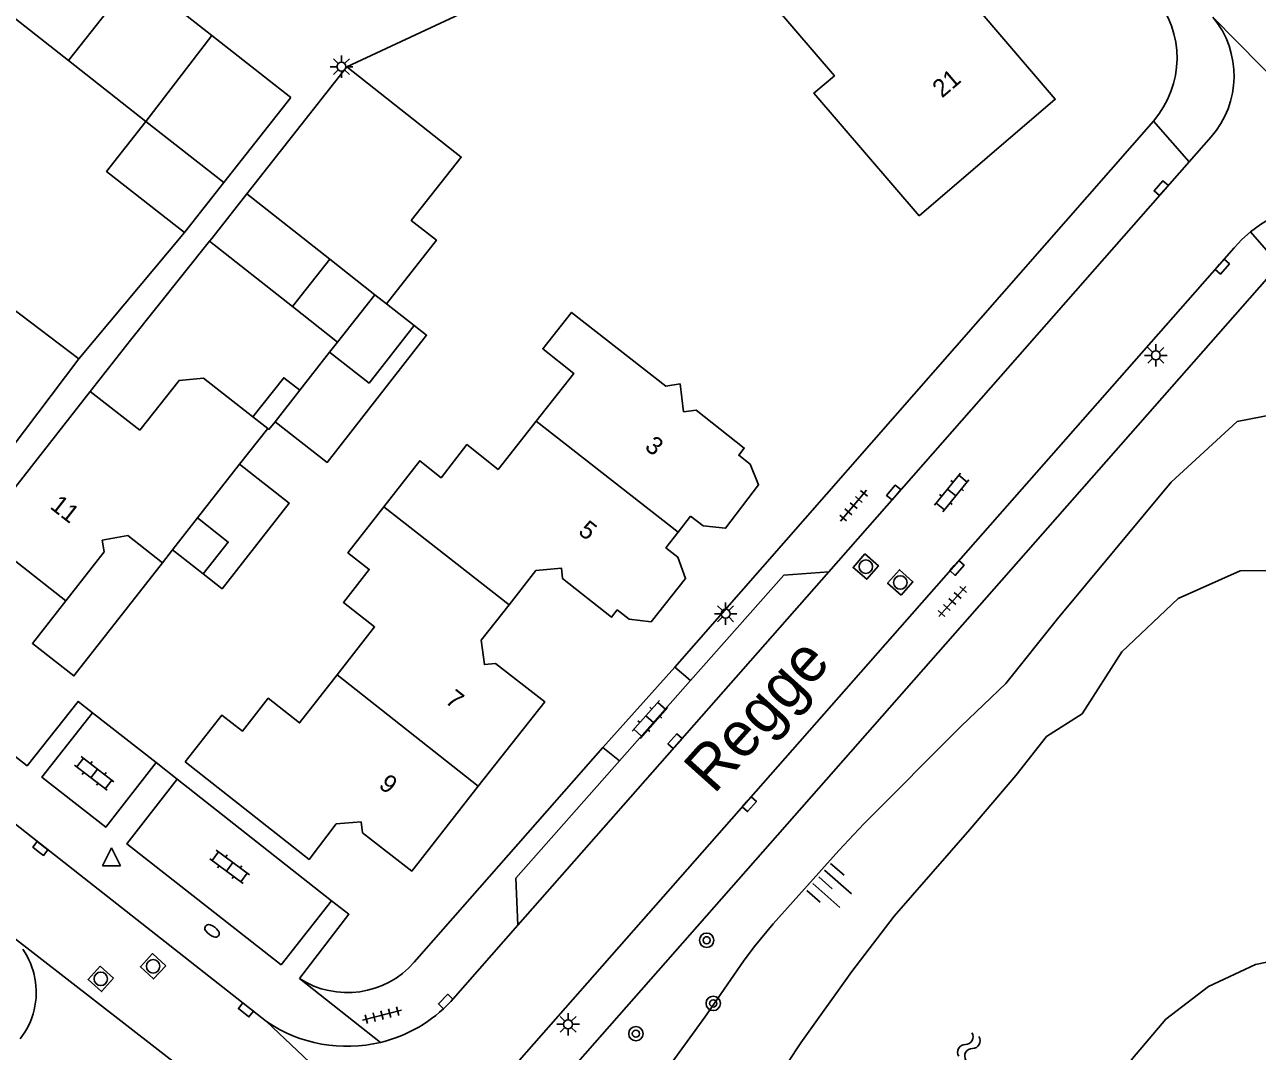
# Model space of a CAD drawing. Extents: x 131000 to 133013, y 393000 to 396501.
# Drawn here: x 131500.3 to 131569, y 395619.1 to 395676.3 of the extents above; entities that cross this region are included whole.
import ezdxf

# ---------------------------------------------------------------- set-up
doc = ezdxf.new("R2010")
doc.units = 0
for name, color, linetype in [('gg-afsc-erfafscheiding', 7, 'Continuous'), ('gg-afsc-muur', 7, 'Continuous'), ('gg-anno-huisnummerreeks BGT', 7, 'Continuous'), ('gg-anno-openbare ruimte label', 7, 'Continuous'), ('gg-bbg-bijgebouw', 7, 'Continuous'), ('gg-bbg-gedigitaliseerde bebouwing', 7, 'Continuous'), ('gg-bbg-gedigitaliseerde bijgebouw', 7, 'Continuous'), ('gg-bbg-hoofdgebouw', 7, 'Continuous'), ('gg-bbg-luifel en loopbrug', 7, 'Continuous'), ('gg-bbg-tussenscheiding', 7, 'Continuous'), ('gg-knt-bovenkant onderkant talud', 7, 'Continuous'), ('gg-knt-verharding', 7, 'Continuous'), ('gg-knt-verharding nz', 7, 'Continuous'), ('gg-kntw-beschoeiing', 7, 'Continuous'), ('gg-kntw-waterlijn', 7, 'Continuous'), ('gt-grn-weggrens', 7, 'Continuous'), ('gt-symb-boom', 7, 'Continuous'), ('gt-symb-brandkraan', 7, 'Continuous'), ('gt-symb-klinker verharding', 7, 'Continuous'), ('gt-symb-kolk', 7, 'Continuous'), ('gt-symb-lichtmast', 7, 'Continuous'), ('gt-symb-rioolschacht', 7, 'Continuous'), ('gt-symb-talud symbool', 7, 'Continuous'), ('gt-symb-tegel verharding', 7, 'Continuous'), ('gt-symb-waterafsluiter', 7, 'Continuous'), ('gt-symb-watersymbool', 7, 'Continuous')]:
    doc.layers.add(name, color=color, linetype=linetype)

# ---------------------------------------------------------------- blocks, each defined once
blk = doc.blocks.new('gt0-KL1')
at = {"layer": 'gt-symb-klinker verharding'}
for p, q in [((-1.15, 0.3), (1.15, 0.3)), ((-1, -0.3), (-1, 0.3)), ((-0.5, 0.3), (-0.5, 0.45)), ((0, -0.3), (0, 0.3)), ((0.5, 0.3), (0.5, 0.45)), ((1, -0.3), (1, 0.3)), ((-1.15, -0.3), (1.15, -0.3)), ((-0.5, -0.45), (-0.5, -0.3)), ((0.5, -0.45), (0.5, -0.3))]:
    blk.add_line(p, q, dxfattribs=at)
blk = doc.blocks.new('gt0-RS')
at = {"layer": 'gt-symb-rioolschacht'}
blk.add_lwpolyline([(-0.5, -0.5), (0.5, -0.5), (0.5, 0.5), (-0.5, 0.5)], close=True, dxfattribs=at)
blk.add_circle((0, 0), 0.375, dxfattribs=at)
blk = doc.blocks.new('gt0-WAFSL')
at = {"layer": 'gt-symb-waterafsluiter'}
for p, q in [((-0.5, -0.333), (0, 0.667)), ((0, 0.667), (0.5, -0.333)), ((0.5, -0.333), (-0.5, -0.333))]:
    blk.add_line(p, q, dxfattribs=at)
blk = doc.blocks.new('gt0-BR')
at = {"layer": 'gt-symb-brandkraan'}
for centre, radius, start, end in [((-0.244, 0), 0.206, 107.56694, 252.43307), ((0.599, -2.664), 3, 106.89205, 107.56694), ((0, -0.691), 0.938, 73.10799, 106.89205), ((-0.599, -2.664), 3, 72.43309, 73.10799), ((0.244, 0), 0.206, 287.56695, 72.43309), ((0.599, 2.664), 3, 252.43307, 253.10797), ((0, 0.691), 0.938, 253.10797, 286.89206), ((-0.599, 2.664), 3, 286.89206, 287.56695)]:
    blk.add_arc(centre, radius, start, end, dxfattribs=at)
blk = doc.blocks.new('gt0-KOLK')
at = {"layer": 'gt-symb-kolk'}
blk.add_lwpolyline([(0, 0), (0.375, 0), (0.375, 0.4), (-0.375, 0.4), (-0.375, 0), (0, 0)], dxfattribs=at)
blk = doc.blocks.new('gt0-LMAST')
at = {"layer": 'gt-symb-lichtmast'}
for p, q in [((-0.182, 0.173), (-0.447, 0.438)), ((-0.005, 0.246), (-0.005, 0.621)), ((0.172, 0.173), (0.437, 0.438)), ((-0.255, -0.004), (-0.63, -0.004)), ((-0.182, -0.181), (-0.447, -0.446)), ((-0.005, -0.254), (-0.005, -0.629)), ((0.437, -0.446), (0.172, -0.181)), ((0.245, -0.004), (0.62, -0.004))]:
    blk.add_line(p, q, dxfattribs=at)
blk.add_circle((-0.005, -0.004), 0.25, dxfattribs=at)
blk = doc.blocks.new('gt0-TEG1')
at = {"layer": 'gt-symb-tegel verharding'}
for p, q in [((-1.125, 0), (1.125, 0)), ((-0.9, -0.25), (-0.9, 0.25)), ((-0.45, -0.25), (-0.45, 0.25)), ((0, -0.25), (0, 0.25)), ((0.45, -0.25), (0.45, 0.25)), ((0.9, -0.25), (0.9, 0.25))]:
    blk.add_line(p, q, dxfattribs=at)
blk = doc.blocks.new('gt0-WA')
at = {"layer": 'gt-symb-watersymbool'}
for centre, start, end in [((-0.323, 0.022), 28.07249, 151.92751), ((0.427, 0.422), 208.07248, 331.92751), ((-0.323, -0.428), 28.07249, 151.92751), ((0.427, -0.028), 208.07248, 331.92751)]:
    blk.add_arc(centre, 0.425, start, end, dxfattribs=at)
blk = doc.blocks.new('gt0-BOOM')
at = {"layer": 'gt-symb-boom'}
for radius in [0.4, 0.2]:
    blk.add_circle((0, 0), radius, dxfattribs=at)
blk = doc.blocks.new('gt0-TALUD_1')
at = {"layer": 'gt-symb-talud symbool'}
for p, q in [((-1, -1), (-1, 0)), ((-0.5, -2), (-0.5, 0)), ((0, -1), (0, 0)), ((0.5, -2), (0.5, 0)), ((1, -1), (1, 0))]:
    blk.add_line(p, q, dxfattribs=at)

msp = doc.modelspace()

# ---------------------------------------------------------------- linework, layer by layer
at = {"layer": 'gg-afsc-erfafscheiding'}
msp.add_line((131506.185, 395658.706), (131510.586, 395664.214), dxfattribs=at)
msp.add_lwpolyline([(131518.24, 395673.919), (131535.207, 395681.852), (131536.953, 395683.335)], dxfattribs=at)
at = {"layer": 'gg-afsc-muur'}
for p, q in [((131509.205, 395664.701), (131503.317, 395657.652)), ((131503.934, 395655.832), (131506.185, 395658.706))]:
    msp.add_line(p, q, dxfattribs=at)
at = {"layer": 'gg-bbg-bijgebouw'}
for p, q in [((131510.727, 395675.666), (131506.472, 395679.013)), ((131515.115, 395672.216), (131510.727, 395675.666)), ((131515.115, 395672.216), (131511.388, 395667.477))]:
    msp.add_line(p, q, dxfattribs=at)
at = {"layer": 'gg-bbg-gedigitaliseerde bebouwing'}
for p, q in [((131503.317, 395657.652), (131499.002, 395660.928)), ((131506.7, 395653.68), (131503.934, 395655.832)), ((131513.011, 395654.426), (131513.831, 395653.784)), ((131513.831, 395653.784), (131512.267, 395651.787)), ((131512.267, 395651.787), (131509.925, 395648.795)), ((131508.532, 395647.016), (131507.968, 395646.296))]:
    msp.add_line(p, q, dxfattribs=at)
for points in [[(131546.19, 395683.305), (131540.87, 395678.72), (131545.4, 395673.43), (131544.26, 395672.46), (131550.119, 395665.631)], [(131528.789, 395654.181), (131530.89, 395656.84), (131529.15, 395658.22), (131530.76, 395660.25), (131536.02, 395656.14), (131536.806, 395656.261)], [(131506.7, 395653.68), (131508.893, 395656.458), (131510.252, 395656.586), (131513.011, 395654.426)], [(131520.295, 395649.414), (131522.3, 395651.98), (131523.49, 395651.04), (131524.93, 395652.88), (131526.67, 395651.5), (131528.789, 395654.181)], [(131517.699, 395640.053), (131519.79, 395642.73), (131518.05, 395644.09), (131519.49, 395645.93), (131518.3, 395646.86), (131520.295, 395649.414)], [(131509.228, 395635.211), (131511.28, 395637.818), (131512.42, 395636.92), (131513.86, 395638.75), (131515.61, 395637.38), (131517.699, 395640.053)]]:
    msp.add_lwpolyline(points, dxfattribs=at)
at = {"layer": 'gg-bbg-gedigitaliseerde bijgebouw'}
for p, q in [((131502.726, 395674.275), (131498.477, 395677.618)), ((131507.036, 395670.885), (131502.726, 395674.275)), ((131518.24, 395673.919), (131512.662, 395666.845)), ((131511.388, 395667.477), (131507.036, 395670.885)), ((131517.293, 395663.206), (131512.662, 395666.845)), ((131515.214, 395660.567), (131517.293, 395663.206)), ((131517.293, 395663.206), (131519.8, 395661.23)), ((131519.8, 395661.23), (131517.724, 395658.59)), ((131517.724, 395658.59), (131515.214, 395660.567)), ((131521.988, 395659.518), (131520.441, 395660.728)), ((131517.724, 395658.59), (131517.281, 395658.027)), ((131508.532, 395647.016), (131510.24, 395645.678))]:
    msp.add_line(p, q, dxfattribs=at)
for points in [[(131520.441, 395660.728), (131523.231, 395664.267), (131521.833, 395665.369), (131524.612, 395668.894), (131518.24, 395673.919)], [(131517.281, 395658.027), (131519.477, 395656.309), (131521.988, 395659.518)], [(131510.24, 395645.678), (131511.633, 395647.457), (131509.925, 395648.795)]]:
    msp.add_lwpolyline(points, dxfattribs=at)
at = {"layer": 'gg-bbg-hoofdgebouw'}
for p, q in [((131496.654, 395648.874), (131503.317, 395657.652)), ((131497.769, 395647.959), (131503.934, 395655.832)), ((131536.693, 395648), (131537.39, 395648.888)), ((131536.014, 395647.135), (131536.693, 395648)), ((131497.769, 395647.959), (131502.586, 395644.187))]:
    msp.add_line(p, q, dxfattribs=at)
for points in [[(131550.119, 395665.631), (131557.708, 395672.122), (131551.862, 395678.964), (131550.132, 395677.494), (131548.254, 395679.704), (131548.833, 395680.196), (131546.19, 395683.305)], [(131537.39, 395648.888), (131538.098, 395648.35), (131539.344, 395648.222), (131541.174, 395650.639), (131540.704, 395651.791), (131540.077, 395652.288), (131540.384, 395652.693), (131537.692, 395654.804), (131537.004, 395654.716), (131536.806, 395656.261)], [(131507.968, 395646.296), (131506.031, 395647.813), (131504.615, 395647.553), (131504.719, 395646.911), (131502.586, 395644.187)], [(131536.014, 395647.135), (131536.683, 395646.61), (131537.114, 395645.42), (131535.191, 395643.007), (131533.971, 395643.155), (131533.303, 395643.68)], [(131527.276, 395643.962), (131528.769, 395645.875), (131530.201, 395645.999), (131530.259, 395645.421), (131532.985, 395643.275), (131533.303, 395643.68)], [(131525.56, 395633.848), (131529.265, 395638.561), (131526.528, 395640.686), (131525.9, 395640.629), (131525.731, 395641.982), (131527.276, 395643.962)], [(131509.228, 395635.211), (131516.134, 395629.776), (131517.655, 395631.752), (131519.032, 395631.87), (131519.122, 395631.263), (131521.853, 395629.131), (131525.56, 395633.848)]]:
    msp.add_lwpolyline(points, dxfattribs=at)
at = {"layer": 'gg-bbg-luifel en loopbrug'}
for p, q in [((131511.388, 395667.477), (131509.205, 395664.701)), ((131515.214, 395660.567), (131510.586, 395664.214)), ((131517.281, 395658.027), (131515.615, 395655.909)), ((131515.615, 395655.909), (131514.24, 395654.16))]:
    msp.add_line(p, q, dxfattribs=at)
for points in [[(131509.205, 395664.701), (131504.859, 395668.104), (131507.036, 395670.885)], [(131510.586, 395664.214), (131510.712, 395664.372), (131512.662, 395666.845)], [(131514.24, 395654.16), (131517.141, 395651.89), (131522.685, 395658.973), (131521.988, 395659.518)], [(131513.011, 395654.426), (131514.73, 395656.607), (131515.615, 395655.909)], [(131514.24, 395654.16), (131513.901, 395653.729), (131513.831, 395653.784)], [(131512.267, 395651.787), (131515.023, 395649.629), (131511.287, 395644.858), (131510.24, 395645.678)], [(131507.968, 395646.296), (131503.036, 395639.997), (131500.723, 395641.808), (131502.586, 395644.187)]]:
    msp.add_lwpolyline(points, dxfattribs=at)
at = {"layer": 'gg-bbg-tussenscheiding'}
for p, q in [((131502.726, 395674.275), (131506.472, 395679.013)), ((131507.036, 395670.885), (131510.727, 395675.666)), ((131520.441, 395660.728), (131519.8, 395661.23)), ((131536.693, 395648), (131528.789, 395654.181)), ((131520.295, 395649.414), (131527.276, 395643.962)), ((131509.925, 395648.795), (131508.532, 395647.016)), ((131525.56, 395633.848), (131517.699, 395640.053))]:
    msp.add_line(p, q, dxfattribs=at)
at = {"layer": 'gg-knt-bovenkant onderkant talud'}
for points in [[(131554.955, 395639.577), (131557.825, 395643.178), (131564.166, 395650.789), (131567.838, 395654.163), (131572.122, 395655.01), (131576.729, 395654.065), (131580.693, 395651.35), (131586.604, 395645.157), (131598.508, 395631.571), (131610.394, 395617.383), (131616.598, 395611.033), (131620.926, 395602.73), (131623.942, 395594.993), (131626.232, 395586.673), (131626.24, 395581.681)], [(131554.955, 395639.577), (131552.456, 395637.195), (131547.032, 395631.757), (131545.655, 395630.276), (131541.992, 395626.19), (131540.93, 395624.901), (131540.333, 395624.1), (131538.184, 395620.995), (131536.211, 395618.286)]]:
    msp.add_lwpolyline(points, dxfattribs=at)
at = {"layer": 'gg-knt-verharding'}
for p, q in [((131536.506, 395640.479), (131563.169, 395670.907)), ((131565.164, 395668.63), (131566.389, 395670.023)), ((131545.087, 395645.8), (131565.164, 395668.63)), ((131536.506, 395640.479), (131532.503, 395636.007)), ((131536.506, 395640.479), (131537.393, 395639.739)), ((131537.393, 395639.739), (131533.439, 395635.267)), ((131489.779, 395639.59), (131513.77, 395620.744)), ((131507.612, 395635.166), (131504.074, 395637.948)), ((131521.996, 395624.048), (131532.503, 395636.007)), ((131533.439, 395635.267), (131532.503, 395636.007)), ((131508.791, 395634.24), (131507.612, 395635.166)), ((131517.39, 395627.477), (131508.791, 395634.24)), ((131524.037, 395621.861), (131527.772, 395626.109))]:
    msp.add_line(p, q, dxfattribs=at)
for points in [[(131527.424, 395618.121), (131567.665, 395663.84), (131568.105, 395664.3), (131568.587, 395664.726)], [(131529.34, 395616.471), (131569.496, 395662.108), (131569.861, 395662.483), (131570.259, 395662.817)], [(131537.393, 395639.739), (131542.59, 395645.617), (131545.087, 395645.8)], [(131504.074, 395637.948), (131503.271, 395638.58), (131500.431, 395634.993), (131492.489, 395641.216)], [(131504.074, 395637.948), (131501.25, 395634.351), (131504.808, 395631.564), (131507.612, 395635.166)], [(131533.439, 395635.267), (131527.659, 395628.73), (131527.772, 395626.109)], [(131517.39, 395627.477), (131514.581, 395623.907), (131505.986, 395630.641), (131508.791, 395634.24)], [(131517.39, 395627.477), (131518.353, 395626.721), (131515.597, 395623.139)]]:
    msp.add_lwpolyline(points, dxfattribs=at)
for centre, radius, start, end in [((131559.165, 395674.416), 5.324, 318.76678, 40.37685), ((131562.521, 395673.415), 5.144, 318.74996, 39.53112), ((131573.412, 395658.783), 7.655, 48.72044, 129.07526), ((131496.729, 395622.381), 4.208, 346.40953, 34.56734), ((131518.266, 395627.326), 4.966, 237.48428, 318.68566), ((131496.733, 395622.376), 4.203, 321.87047, 346.45966), ((131518.246, 395627.326), 7.963, 283.60415, 316.65745), ((131518.249, 395627.324), 7.96, 235.75663, 283.58762)]:
    msp.add_arc(centre, radius, start, end, dxfattribs=at)
at = {"layer": 'gg-knt-verharding nz'}
msp.add_line((131527.772, 395626.109), (131545.087, 395645.8), dxfattribs=at)
at = {"layer": 'gg-kntw-beschoeiing'}
for points in [[(131545.369, 395601.284), (131549.128, 395602.64), (131556.036, 395610.25), (131562.007, 395618.684), (131563.866, 395620.878), (131566.249, 395622.7), (131568.86, 395623.919), (131571.648, 395624.504), (131574.346, 395624.347), (131577.172, 395623.493), (131579.504, 395622.206), (131584.822, 395616.596), (131589.57, 395610.993), (131596.22, 395602.027), (131600.592, 395593.879), (131603.274, 395586.603), (131605.005, 395579.237), (131605.655, 395562.24), (131607.412, 395557.961), (131611.435, 395556.357)], [(131543.532, 395619.569), (131538.431, 395611.833), (131537.875, 395608.919), (131539.103, 395605.835)]]:
    msp.add_lwpolyline(points, dxfattribs=at)
at = {"layer": 'gg-kntw-waterlijn'}
msp.add_lwpolyline([(131543.532, 395619.569), (131546.378, 395623.539), (131548.727, 395626.611), (131552.947, 395631.444), (131555.508, 395634.455), (131557.225, 395636.626), (131559.203, 395637.879), (131561.421, 395641.34), (131564.549, 395644.302), (131568.004, 395645.859), (131571.475, 395645.861)], dxfattribs=at)
at = {"layer": 'gt-grn-weggrens'}
for p, q in [((131566.489, 395676.689), (131578.463, 395664.536)), ((131563.169, 395670.907), (131565.164, 395668.63)), ((131568.587, 395664.726), (131570.259, 395662.817)), ((131499.331, 395625.687), (131509.312, 395617.943)), ((131515.597, 395623.139), (131520.119, 395619.587)), ((131513.77, 395620.744), (131527.353, 395607.925))]:
    msp.add_line(p, q, dxfattribs=at)

# ---------------------------------------------------------------- block references
at = {"layer": 'gt-symb-boom'}
for p in [(131538.287, 395625.273), (131538.652, 395621.756), (131534.343, 395620.07)]:
    msp.add_blockref('gt0-BOOM', p, dxfattribs=at)
at = {"layer": 'gt-symb-brandkraan', "rotation": -36.78969964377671}
msp.add_blockref('gt0-BR', (131510.73, 395625.797), dxfattribs=at)
at = {"layer": 'gt-symb-klinker verharding'}
for p, rotation in [((131551.927, 395650.211), 50.92838542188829), ((131535.119, 395637.576), 48.528299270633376), ((131504.17, 395634.566), -37.72926988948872), ((131511.712, 395629.364), 143.49671701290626)]:
    msp.add_blockref('gt0-KL1', p, dxfattribs=dict(at, rotation=rotation))
at = {"layer": 'gt-symb-kolk'}
for p, rotation in [((131563.758, 395667.033), 48.77095072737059), ((131566.862, 395662.927), -131.30991847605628), ((131548.854, 395650.088), 50.11369966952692), ((131552.082, 395646.143), -131.3099184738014), ((131536.674, 395636.232), 48.161850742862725), ((131540.508, 395632.987), -131.35293636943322), ((131501.049, 395630.227), -37.36253068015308), ((131523.892, 395621.715), 45.81035302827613), ((131512.746, 395621.549), 141.3759960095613)]:
    msp.add_blockref('gt0-KOLK', p, dxfattribs=dict(at, rotation=rotation))
at = {"layer": 'gt-symb-lichtmast'}
for p in [(131517.947, 395673.936), (131563.313, 395657.856), (131539.345, 395643.465), (131530.573, 395620.598)]:
    msp.add_blockref('gt0-LMAST', p, dxfattribs=at)
at = {"layer": 'gt-symb-rioolschacht'}
for p, rotation in [((131547.152, 395646.084), -131.1481951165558), ((131549.072, 395645.202), 48.40451830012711), ((131507.449, 395623.824), 137.3910038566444), ((131504.533, 395623.124), 138.48538074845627)]:
    msp.add_blockref('gt0-RS', p, dxfattribs=dict(at, rotation=rotation))
at = {"layer": 'gt-symb-talud symbool', "xscale": 1.0004608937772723, "yscale": 1.0004608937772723, "rotation": 48.6470636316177}
msp.add_blockref('gt0-TALUD_1', (131544.527, 395628.805), dxfattribs=at)
at = {"layer": 'gt-symb-tegel verharding'}
for p, rotation in [((131546.47, 395649.481), 49.82757658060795), ((131551.97, 395644.143), -131.55261314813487), ((131520.196, 395621.106), 14.300277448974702)]:
    msp.add_blockref('gt0-TEG1', p, dxfattribs=dict(at, rotation=rotation))
at = {"layer": 'gt-symb-waterafsluiter'}
msp.add_blockref('gt0-WAFSL', (131505.125, 395629.759), dxfattribs=at)
at = {"layer": 'gt-symb-watersymbool', "rotation": 61.05113835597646}
msp.add_blockref('gt0-WA', (131552.867, 395619.313), dxfattribs=at)

# ---------------------------------------------------------------- texts
at = {"layer": 'gg-anno-huisnummerreeks BGT'}
for s, rotation, p in [('21', 40.5, (131551.396, 395672.155)), ('3', 321.8, (131534.78, 395652.666)), ('11', 321.9, (131501.651, 395649.366)), ('5', 321.9, (131531.077, 395647.954)), ('7', 321.8, (131523.665, 395638.538)), ('9', 321.8, (131519.961, 395633.825))]:
    msp.add_text(s, height=1, rotation=rotation, dxfattribs=at).set_placement(p)
at = {"layer": 'gg-anno-openbare ruimte label'}
msp.add_text('Regge', height=2.5, rotation=48.1, dxfattribs=at).set_placement((131538.688, 395633.362))

doc.saveas('drawing.dxf')
